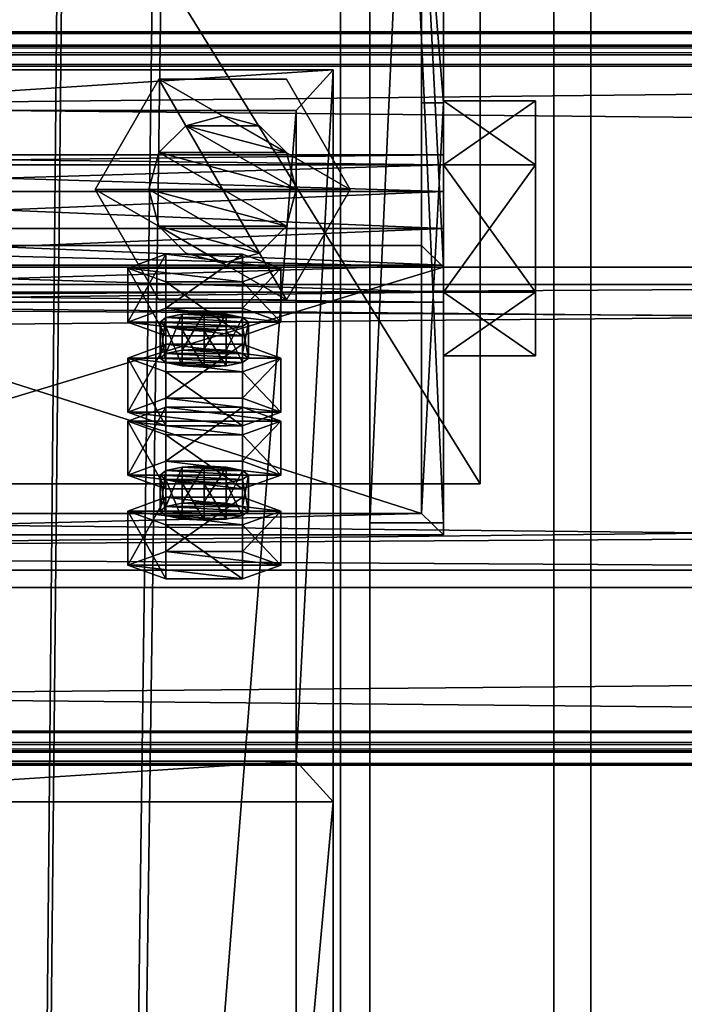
# Model space of a CAD drawing. Header units: millimetres. Extents: x -333 to 67333, y -930 to 39730.
# Tile 453 of 656: x 16702 to 16793, y 15075 to 15208. Entities that reach past the tile are written whole.
import ezdxf

# ---------------------------------------------------------------- set-up
doc = ezdxf.new("R2010")
doc.units = ezdxf.units.MM
for name, color, linetype in [('13', 7, 'Continuous'), ('4', 7, 'Continuous'), ('5', 7, 'Continuous'), ('6', 7, 'Continuous'), ('7', 7, 'Continuous'), ('95', 7, 'Continuous'), ('99', 7, 'Continuous')]:
    doc.layers.add(name, color=color, linetype=linetype)

msp = doc.modelspace()

# ---------------------------------------------------------------- meshes
at = {"layer": '13', "color": 30}
mesh = msp.add_polyface(dxfattribs=at)
corners = [(17300.01, 15203.6, 6663.84), (17300.01, 15131.21, 6648.45), (10500.01, 15131.21, 6648.45), (10500.01, 15203.6, 6663.84), (17300.01, 15172.38, 6454.78), (10500.01, 15172.38, 6454.78), (17300.01, 15111.73, 6441.89), (10500.01, 15111.73, 6441.89), (17300.01, 15109.03, 6454.61), (10500.01, 15109.03, 6454.61), (17300.01, 15107.08, 6454.19), (10500.01, 15107.08, 6454.19), (17300.01, 15110.19, 6439.52), (10500.01, 15110.19, 6439.52), (17300.01, 15174.75, 6453.24), (10500.01, 15174.75, 6453.24), (17300.01, 15133.59, 6646.91), (10500.01, 15133.59, 6646.91), (17300.01, 15202.06, 6661.47), (10500.01, 15202.06, 6661.47), (17300.01, 15204.76, 6648.75), (10500.01, 15204.76, 6648.75), (17300.01, 15206.72, 6649.17), (10500.01, 15206.72, 6649.17)]
mesh.append_faces([[corners[k] for k in face] for face in [(0, 2, 3, 3), (1, 5, 2, 2), (4, 7, 5, 5), (6, 9, 7, 7), (8, 11, 9, 9), (10, 13, 11, 11), (12, 15, 13, 13), (14, 17, 15, 15), (16, 19, 17, 17), (18, 21, 19, 19), (20, 23, 21, 21), (22, 3, 23, 23), (8, 12, 10, 10), (20, 0, 22, 22), (11, 7, 9, 9)]], dxfattribs={"vtx0": -1, "color": 30})
mesh.append_faces([[corners[k] for k in face] for face in [(12, 6, 14, 14), (14, 1, 16, 16), (16, 0, 18, 18), (18, 0, 20, 20), (3, 19, 23, 23), (19, 2, 17, 17), (17, 2, 15, 15), (15, 5, 13, 13), (13, 7, 11, 11)]], dxfattribs={"vtx0": -1, "vtx1": -1, "color": 30})
mesh.append_faces([[corners[k] for k in face] for face in [(12, 8, 6, 6), (14, 6, 4, 4), (14, 4, 1, 1), (16, 1, 0, 0), (19, 3, 2, 2), (15, 2, 5, 5), (13, 5, 7, 7)]], dxfattribs={"vtx0": -1, "vtx2": -1, "vtx3": -1, "color": 30})
mesh.append_faces([[corners[k] for k in face] for face in [(21, 23, 19, 19)]], dxfattribs={"vtx1": -1, "color": 30})
mesh.append_faces([[corners[k] for k in face] for face in [(0, 1, 2, 2), (1, 4, 5, 5), (4, 6, 7, 7), (6, 8, 9, 9), (8, 10, 11, 11), (10, 12, 13, 13), (12, 14, 15, 15), (14, 16, 17, 17), (16, 18, 19, 19), (18, 20, 21, 21), (20, 22, 23, 23), (22, 0, 3, 3)]], dxfattribs={"vtx2": -1, "vtx3": -1, "color": 30})
mesh = msp.add_polyface(dxfattribs=at)
corners = [(22900.01, 15203.6, 6663.84), (22900.01, 15131.21, 6648.45), (16100.01, 15131.21, 6648.45), (16100.01, 15203.6, 6663.84), (22900.01, 15172.38, 6454.78), (16100.01, 15172.38, 6454.78), (22900.01, 15111.73, 6441.89), (16100.01, 15111.73, 6441.89), (22900.01, 15109.03, 6454.61), (16100.01, 15109.03, 6454.61), (22900.01, 15107.08, 6454.19), (16100.01, 15107.08, 6454.19), (22900.01, 15110.19, 6439.52), (16100.01, 15110.19, 6439.52), (22900.01, 15174.75, 6453.24), (16100.01, 15174.75, 6453.24), (22900.01, 15133.59, 6646.91), (16100.01, 15133.59, 6646.91), (22900.01, 15202.06, 6661.47), (16100.01, 15202.06, 6661.47), (22900.01, 15204.76, 6648.75), (16100.01, 15204.76, 6648.75), (22900.01, 15206.72, 6649.17), (16100.01, 15206.72, 6649.17)]
mesh.append_faces([[corners[k] for k in face] for face in [(0, 2, 3, 3), (1, 5, 2, 2), (4, 7, 5, 5), (6, 9, 7, 7), (8, 11, 9, 9), (10, 13, 11, 11), (12, 15, 13, 13), (14, 17, 15, 15), (16, 19, 17, 17), (18, 21, 19, 19), (20, 23, 21, 21), (22, 3, 23, 23), (8, 12, 10, 10), (20, 0, 22, 22), (11, 7, 9, 9)]], dxfattribs={"vtx0": -1, "color": 30})
mesh.append_faces([[corners[k] for k in face] for face in [(12, 6, 14, 14), (14, 1, 16, 16), (16, 0, 18, 18), (18, 0, 20, 20), (3, 19, 23, 23), (19, 2, 17, 17), (17, 2, 15, 15), (15, 5, 13, 13), (13, 7, 11, 11)]], dxfattribs={"vtx0": -1, "vtx1": -1, "color": 30})
mesh.append_faces([[corners[k] for k in face] for face in [(12, 8, 6, 6), (14, 6, 4, 4), (14, 4, 1, 1), (16, 1, 0, 0), (19, 3, 2, 2), (15, 2, 5, 5), (13, 5, 7, 7)]], dxfattribs={"vtx0": -1, "vtx2": -1, "vtx3": -1, "color": 30})
mesh.append_faces([[corners[k] for k in face] for face in [(21, 23, 19, 19)]], dxfattribs={"vtx1": -1, "color": 30})
mesh.append_faces([[corners[k] for k in face] for face in [(0, 1, 2, 2), (1, 4, 5, 5), (4, 6, 7, 7), (6, 8, 9, 9), (8, 10, 11, 11), (10, 12, 13, 13), (12, 14, 15, 15), (14, 16, 17, 17), (16, 18, 19, 19), (18, 20, 21, 21), (20, 22, 23, 23), (22, 0, 3, 3)]], dxfattribs={"vtx2": -1, "vtx3": -1, "color": 30})
at = {"layer": '4', "color": 171}
mesh = msp.add_polyface(dxfattribs=at)
corners = [(16740, 14113.33, 5199.43), (16660, 14113.33, 5199.43), (16660, 15107.66, 3080), (16740, 15107.66, 3080), (16660, 14185.75, 5233.41), (16660, 15196.03, 3080), (16740, 14185.75, 5233.41), (16740, 15196.03, 3080), (16745, 14108.8, 5197.31), (16745, 14190.28, 5235.53), (16745, 15201.55, 3080), (16745, 15102.14, 3080), (16655, 14190.28, 5235.53), (16655, 15201.55, 3080), (16655, 14108.8, 5197.31), (16655, 15102.14, 3080)]
mesh.append_faces([[corners[k] for k in face] for face in [(0, 2, 3, 3), (1, 5, 2, 2), (4, 7, 5, 5), (6, 3, 7, 7), (8, 10, 11, 11), (9, 13, 10, 10), (12, 15, 13, 13), (14, 11, 15, 15)]], dxfattribs={"vtx0": -1, "color": 171})
mesh.append_faces([[corners[k] for k in face] for face in [(9, 6, 12, 12), (6, 8, 0, 0), (0, 8, 1, 1), (12, 4, 14, 14), (4, 12, 6, 6), (14, 1, 8, 8), (11, 3, 15, 15), (3, 10, 7, 7), (7, 10, 5, 5), (15, 2, 13, 13), (2, 15, 3, 3), (13, 5, 10, 10)]], dxfattribs={"vtx0": -1, "vtx1": -1, "color": 171})
mesh.append_faces([[corners[k] for k in face] for face in [(6, 9, 8, 8), (14, 4, 1, 1), (3, 11, 10, 10), (13, 2, 5, 5)]], dxfattribs={"vtx0": -1, "vtx2": -1, "vtx3": -1, "color": 171})
mesh.append_faces([[corners[k] for k in face] for face in [(0, 1, 2, 2), (1, 4, 5, 5), (4, 6, 7, 7), (6, 0, 3, 3), (8, 9, 10, 10), (9, 12, 13, 13), (12, 14, 15, 15), (14, 8, 11, 11)]], dxfattribs={"vtx2": -1, "vtx3": -1, "color": 171})
at = {"layer": '5', "color": 131}
mesh = msp.add_polyface(dxfattribs=at)
corners = [(16746, 9415, 2984), (16654, 9415, 2984), (16654, 19384.97, 2984), (16746, 19384.97, 2984), (16654, 9415, 3076), (16654, 19384.97, 3076), (16746, 9415, 3076), (16746, 19384.97, 3076), (16750, 9415, 2980), (16750, 9415, 3080), (16750, 19384.97, 3080), (16750, 19384.97, 2980), (16650, 9415, 3080), (16650, 19384.97, 3080), (16650, 9415, 2980), (16650, 19384.97, 2980)]
mesh.append_faces([[corners[k] for k in face] for face in [(0, 2, 3, 3), (1, 5, 2, 2), (4, 7, 5, 5), (6, 3, 7, 7), (8, 10, 11, 11), (9, 13, 10, 10), (12, 15, 13, 13), (14, 11, 15, 15)]], dxfattribs={"vtx0": -1, "color": 131})
mesh.append_faces([[corners[k] for k in face] for face in [(9, 6, 12, 12), (6, 8, 0, 0), (0, 8, 1, 1), (12, 4, 14, 14), (4, 12, 6, 6), (14, 1, 8, 8), (11, 3, 15, 15), (3, 10, 7, 7), (7, 10, 5, 5), (15, 2, 13, 13), (2, 15, 3, 3), (13, 5, 10, 10)]], dxfattribs={"vtx0": -1, "vtx1": -1, "color": 131})
mesh.append_faces([[corners[k] for k in face] for face in [(6, 9, 8, 8), (14, 4, 1, 1), (3, 11, 10, 10), (13, 2, 5, 5)]], dxfattribs={"vtx0": -1, "vtx2": -1, "vtx3": -1, "color": 131})
mesh.append_faces([[corners[k] for k in face] for face in [(0, 1, 2, 2), (1, 4, 5, 5), (4, 6, 7, 7), (6, 0, 3, 3), (8, 9, 10, 10), (9, 12, 13, 13), (12, 14, 15, 15), (14, 8, 11, 11)]], dxfattribs={"vtx2": -1, "vtx3": -1, "color": 131})
at = {"layer": '6', "color": 2}
mesh = msp.add_polyface(dxfattribs=at)
corners = [(16780, 19380.14, 7183.53), (16620, 19380.14, 7183.53), (16620, 7954.94, 4755.1), (16780, 7954.94, 4755.1), (16780, 19380.14, 7347.1), (16780, 7921.68, 4911.61), (16620, 19380.14, 7347.1), (16620, 7921.68, 4911.61), (16625, 7953.9, 4759.99), (16775, 7953.9, 4759.99), (16775, 7922.72, 4906.72), (16625, 7922.72, 4906.72), (16775, 19380.14, 7188.64), (16775, 19380.14, 7341.99), (16625, 19380.14, 7188.64), (16625, 19380.14, 7341.99)]
mesh.append_faces([[corners[k] for k in face] for face in [(0, 2, 3, 3), (4, 3, 5, 5), (6, 5, 7, 7), (1, 7, 2, 2), (12, 10, 9, 9), (14, 9, 8, 8), (15, 8, 11, 11), (13, 11, 10, 10)]], dxfattribs={"vtx0": -1, "color": 2})
mesh.append_faces([[corners[k] for k in face] for face in [(2, 8, 3, 3), (8, 7, 11, 11), (11, 7, 10, 10), (3, 9, 5, 5), (9, 3, 8, 8), (5, 10, 7, 7), (0, 12, 1, 1), (12, 4, 13, 13), (13, 4, 15, 15), (1, 14, 6, 6), (14, 1, 12, 12), (6, 15, 4, 4)]], dxfattribs={"vtx0": -1, "vtx1": -1, "color": 2})
mesh.append_faces([[corners[k] for k in face] for face in [(8, 2, 7, 7), (5, 9, 10, 10), (12, 0, 4, 4), (6, 14, 15, 15)]], dxfattribs={"vtx0": -1, "vtx2": -1, "vtx3": -1, "color": 2})
mesh.append_faces([[corners[k] for k in face] for face in [(0, 1, 2, 2), (4, 0, 3, 3), (6, 4, 5, 5), (1, 6, 7, 7), (12, 13, 10, 10), (14, 12, 9, 9), (15, 14, 8, 8), (13, 15, 11, 11)]], dxfattribs={"vtx2": -1, "vtx3": -1, "color": 2})
at = {"layer": '7', "color": 6}
mesh = msp.add_polyface(dxfattribs=at)
corners = [(16640.01, 15138.37, 6624.42), (16760.01, 15138.37, 6624.42), (16760.01, 15174.75, 6453.24), (16640.01, 15174.75, 6453.24), (16760.01, 15197.06, 6636.89), (16760.01, 15233.44, 6465.71), (16757.01, 15197.06, 6636.89), (16757.01, 15233.44, 6465.71), (16757.01, 15141.3, 6625.04), (16757.01, 15177.69, 6453.86), (16643.01, 15141.3, 6625.04), (16643.01, 15177.69, 6453.86), (16643.01, 15197.06, 6636.89), (16643.01, 15233.44, 6465.71), (16640.01, 15197.06, 6636.89), (16640.01, 15233.44, 6465.71)]
mesh.append_faces([[corners[k] for k in face] for face in [(0, 2, 3, 3), (1, 5, 2, 2), (4, 7, 5, 5), (6, 9, 7, 7), (8, 11, 9, 9), (10, 13, 11, 11), (12, 15, 13, 13), (14, 3, 15, 15), (12, 0, 14, 14), (7, 2, 5, 5)]], dxfattribs={"vtx0": -1, "color": 6})
mesh.append_faces([[corners[k] for k in face] for face in [(1, 8, 4, 4), (8, 0, 10, 10), (10, 0, 12, 12), (3, 11, 15, 15), (11, 2, 9, 9), (9, 2, 7, 7)]], dxfattribs={"vtx0": -1, "vtx1": -1, "color": 6})
mesh.append_faces([[corners[k] for k in face] for face in [(8, 1, 0, 0), (11, 3, 2, 2)]], dxfattribs={"vtx0": -1, "vtx2": -1, "vtx3": -1, "color": 6})
mesh.append_faces([[corners[k] for k in face] for face in [(6, 4, 8, 8), (13, 15, 11, 11)]], dxfattribs={"vtx1": -1, "color": 6})
mesh.append_faces([[corners[k] for k in face] for face in [(0, 1, 2, 2), (1, 4, 5, 5), (4, 6, 7, 7), (6, 8, 9, 9), (8, 10, 11, 11), (10, 12, 13, 13), (12, 14, 15, 15), (14, 0, 3, 3)]], dxfattribs={"vtx2": -1, "vtx3": -1, "color": 6})
at = {"layer": '95', "color": 7}
mesh = msp.add_polyface(dxfattribs=at)
corners = [(16640, 15190, 3020), (16640, 15188.66, 3015), (16760, 15188.66, 3015), (16760, 15190, 3020), (16640, 15185, 3011.34), (16760, 15185, 3011.34), (16640, 15180, 3010), (16760, 15180, 3010), (16640, 15175, 3011.34), (16760, 15175, 3011.34), (16640, 15171.34, 3015), (16760, 15171.34, 3015), (16640, 15170, 3020), (16760, 15170, 3020), (16640, 15171.34, 3025), (16760, 15171.34, 3025), (16640, 15175, 3028.66), (16760, 15175, 3028.66), (16640, 15180, 3030), (16760, 15180, 3030), (16640, 15185, 3028.66), (16760, 15185, 3028.66), (16640, 15188.66, 3025), (16760, 15188.66, 3025), (16760, 15197.32, 3020), (16760, 15188.66, 3005), (16772.5, 15188.66, 3005), (16772.5, 15197.32, 3020), (16760, 15171.34, 3005), (16772.5, 15171.34, 3005), (16760, 15162.68, 3020), (16772.5, 15162.68, 3020), (16760, 15171.34, 3035), (16772.5, 15171.34, 3035), (16760, 15188.66, 3035), (16772.5, 15188.66, 3035), (16627.5, 15197.32, 3020), (16627.5, 15188.66, 3005), (16640, 15188.66, 3005), (16640, 15197.32, 3020), (16627.5, 15171.34, 3005), (16640, 15171.34, 3005), (16627.5, 15162.68, 3020), (16640, 15162.68, 3020), (16627.5, 15171.34, 3035), (16640, 15171.34, 3035), (16627.5, 15188.66, 3035), (16640, 15188.66, 3035), (16640, 15330, 3020), (16640, 15328.66, 3015), (16760, 15328.66, 3015), (16760, 15330, 3020), (16640, 15325, 3011.34), (16760, 15325, 3011.34), (16640, 15320, 3010), (16760, 15320, 3010), (16640, 15315, 3011.34), (16760, 15315, 3011.34), (16640, 15311.34, 3015), (16760, 15311.34, 3015), (16640, 15310, 3020), (16760, 15310, 3020), (16640, 15311.34, 3025), (16760, 15311.34, 3025), (16640, 15315, 3028.66), (16760, 15315, 3028.66), (16640, 15320, 3030), (16760, 15320, 3030), (16640, 15325, 3028.66), (16760, 15325, 3028.66), (16640, 15328.66, 3025), (16760, 15328.66, 3025), (16760, 15337.32, 3020), (16760, 15328.66, 3005), (16772.5, 15328.66, 3005), (16772.5, 15337.32, 3020), (16760, 15311.34, 3005), (16772.5, 15311.34, 3005), (16760, 15302.68, 3020), (16772.5, 15302.68, 3020), (16760, 15311.34, 3035), (16772.5, 15311.34, 3035), (16760, 15328.66, 3035), (16772.5, 15328.66, 3035), (16627.5, 15337.32, 3020), (16627.5, 15328.66, 3005), (16640, 15328.66, 3005), (16640, 15337.32, 3020), (16627.5, 15311.34, 3005), (16640, 15311.34, 3005), (16627.5, 15302.68, 3020), (16640, 15302.68, 3020), (16627.5, 15311.34, 3035), (16640, 15311.34, 3035), (16627.5, 15328.66, 3035), (16640, 15328.66, 3035)]
mesh.append_faces([[corners[k] for k in face] for face in [(0, 2, 3, 3), (1, 5, 2, 2), (4, 7, 5, 5), (6, 9, 7, 7), (8, 11, 9, 9), (10, 13, 11, 11), (12, 15, 13, 13), (14, 17, 15, 15), (16, 19, 17, 17), (18, 21, 19, 19), (20, 23, 21, 21), (22, 3, 23, 23), (6, 10, 8, 8), (16, 20, 18, 18), (23, 19, 21, 21), (11, 7, 9, 9), (24, 26, 27, 27), (25, 29, 26, 26), (28, 31, 29, 29), (30, 33, 31, 31), (32, 35, 33, 33), (34, 27, 35, 35), (25, 30, 28, 28), (32, 24, 34, 34), (27, 33, 35, 35), (31, 26, 29, 29), (36, 38, 39, 39), (37, 41, 38, 38), (40, 43, 41, 41), (42, 45, 43, 43), (44, 47, 45, 45), (46, 39, 47, 47), (37, 42, 40, 40), (44, 36, 46, 46), (39, 45, 47, 47), (43, 38, 41, 41), (48, 50, 51, 51), (49, 53, 50, 50), (52, 55, 53, 53), (54, 57, 55, 55), (56, 59, 57, 57), (58, 61, 59, 59), (60, 63, 61, 61), (62, 65, 63, 63), (64, 67, 65, 65), (66, 69, 67, 67), (68, 71, 69, 69), (70, 51, 71, 71), (52, 56, 54, 54), (64, 68, 66, 66), (71, 67, 69, 69), (57, 53, 55, 55), (72, 74, 75, 75), (73, 77, 74, 74), (76, 79, 77, 77), (78, 81, 79, 79), (80, 83, 81, 81), (82, 75, 83, 83), (73, 78, 76, 76), (80, 72, 82, 82), (75, 81, 83, 83), (79, 74, 77, 77), (84, 86, 87, 87), (85, 89, 86, 86), (88, 91, 89, 89), (90, 93, 91, 91), (92, 95, 93, 93), (94, 87, 95, 95), (85, 90, 88, 88), (92, 84, 94, 94), (87, 93, 95, 95), (91, 86, 89, 89)]], dxfattribs={"vtx0": -1, "color": 7})
mesh.append_faces([[corners[k] for k in face] for face in [(10, 1, 12, 12), (12, 0, 14, 14), (14, 22, 16, 16), (19, 23, 17, 17), (17, 3, 15, 15), (15, 2, 13, 13), (13, 5, 11, 11), (30, 24, 32, 32), (33, 26, 31, 31), (42, 36, 44, 44), (45, 38, 43, 43), (56, 52, 58, 58), (58, 49, 60, 60), (60, 48, 62, 62), (62, 70, 64, 64), (67, 71, 65, 65), (65, 51, 63, 63), (63, 51, 61, 61), (61, 53, 59, 59), (59, 53, 57, 57), (78, 72, 80, 80), (81, 74, 79, 79), (90, 84, 92, 92), (93, 86, 91, 91)]], dxfattribs={"vtx0": -1, "vtx1": -1, "color": 7})
mesh.append_faces([[corners[k] for k in face] for face in [(10, 6, 4, 4), (10, 4, 1, 1), (12, 1, 0, 0), (14, 0, 22, 22), (16, 22, 20, 20), (17, 23, 3, 3), (15, 3, 2, 2), (13, 2, 5, 5), (11, 5, 7, 7), (30, 25, 24, 24), (33, 27, 26, 26), (42, 37, 36, 36), (45, 39, 38, 38), (58, 52, 49, 49), (60, 49, 48, 48), (62, 48, 70, 70), (64, 70, 68, 68), (65, 71, 51, 51), (61, 51, 50, 50), (61, 50, 53, 53), (78, 73, 72, 72), (81, 75, 74, 74), (90, 85, 84, 84), (93, 87, 86, 86)]], dxfattribs={"vtx0": -1, "vtx2": -1, "vtx3": -1, "color": 7})
mesh.append_faces([[corners[k] for k in face] for face in [(0, 1, 2, 2), (1, 4, 5, 5), (4, 6, 7, 7), (6, 8, 9, 9), (8, 10, 11, 11), (10, 12, 13, 13), (12, 14, 15, 15), (14, 16, 17, 17), (16, 18, 19, 19), (18, 20, 21, 21), (20, 22, 23, 23), (22, 0, 3, 3), (24, 25, 26, 26), (25, 28, 29, 29), (28, 30, 31, 31), (30, 32, 33, 33), (32, 34, 35, 35), (34, 24, 27, 27), (36, 37, 38, 38), (37, 40, 41, 41), (40, 42, 43, 43), (42, 44, 45, 45), (44, 46, 47, 47), (46, 36, 39, 39), (48, 49, 50, 50), (49, 52, 53, 53), (52, 54, 55, 55), (54, 56, 57, 57), (56, 58, 59, 59), (58, 60, 61, 61), (60, 62, 63, 63), (62, 64, 65, 65), (64, 66, 67, 67), (66, 68, 69, 69), (68, 70, 71, 71), (70, 48, 51, 51), (72, 73, 74, 74), (73, 76, 77, 77), (76, 78, 79, 79), (78, 80, 81, 81), (80, 82, 83, 83), (82, 72, 75, 75), (84, 85, 86, 86), (85, 88, 89, 89), (88, 90, 91, 91), (90, 92, 93, 93), (92, 94, 95, 95), (94, 84, 87, 87)]], dxfattribs={"vtx2": -1, "vtx3": -1, "color": 7})
mesh = msp.add_polyface(dxfattribs=at)
corners = [(16730, 15175.3, 4337.78), (16725, 15176.64, 4337.78), (16725, 15176.64, 4357.78), (16730, 15175.3, 4357.78), (16721.34, 15180.3, 4337.78), (16721.34, 15180.3, 4357.78), (16720, 15185.3, 4337.78), (16720, 15185.3, 4357.78), (16721.34, 15190.3, 4337.78), (16721.34, 15190.3, 4357.78), (16725, 15193.96, 4337.78), (16725, 15193.96, 4357.78), (16730, 15195.3, 4337.78), (16730, 15195.3, 4357.78), (16738.66, 15180.3, 4337.78), (16740, 15185.3, 4337.78), (16738.66, 15190.3, 4337.78), (16738.66, 15190.3, 4357.78), (16740, 15185.3, 4357.78), (16738.66, 15180.3, 4357.78), (16735, 15176.64, 4357.78), (16738.66, 15170.3, 4357.78), (16721.34, 15170.3, 4357.78), (16721.34, 15170.3, 4370.28), (16712.68, 15185.3, 4357.78), (16712.68, 15185.3, 4370.28), (16721.34, 15200.3, 4357.78), (16721.34, 15200.3, 4370.28), (16738.66, 15200.3, 4370.28), (16747.32, 15185.3, 4357.78), (16738.66, 15170.3, 4370.28), (16738.66, 15170.3, 4325.28), (16721.34, 15170.3, 4325.28), (16721.34, 15170.3, 4337.78), (16712.68, 15185.3, 4325.28), (16712.68, 15185.3, 4337.78), (16721.34, 15200.3, 4325.28), (16721.34, 15200.3, 4337.78), (16738.66, 15200.3, 4337.78), (16747.32, 15185.3, 4325.28), (16738.66, 15170.3, 4337.78)]
mesh.append_faces([[corners[k] for k in face] for face in [(0, 2, 3, 3), (1, 5, 2, 2), (4, 7, 5, 5), (6, 9, 7, 7), (8, 11, 9, 9), (10, 13, 11, 11), (0, 4, 1, 1), (5, 3, 2, 2), (22, 25, 23, 23), (24, 27, 25, 25), (26, 28, 27, 27), (21, 24, 22, 22), (25, 30, 23, 23), (32, 35, 33, 33), (34, 37, 35, 35), (36, 38, 37, 37), (31, 34, 32, 32), (35, 40, 33, 33)]], dxfattribs={"vtx0": -1, "color": 7})
mesh.append_faces([[corners[k] for k in face] for face in [(4, 14, 6, 6), (6, 15, 8, 8), (8, 16, 10, 10), (13, 17, 11, 11), (11, 18, 9, 9), (9, 19, 7, 7), (7, 20, 5, 5), (24, 29, 26, 26), (27, 30, 25, 25), (34, 39, 36, 36), (37, 40, 35, 35)]], dxfattribs={"vtx0": -1, "vtx1": -1, "color": 7})
mesh.append_faces([[corners[k] for k in face] for face in [(5, 20, 3, 3)]], dxfattribs={"vtx0": -1, "vtx2": -1, "vtx3": -1, "color": 7})
mesh.append_faces([[corners[k] for k in face] for face in [(0, 1, 2, 2), (1, 4, 5, 5), (4, 6, 7, 7), (6, 8, 9, 9), (8, 10, 11, 11), (10, 12, 13, 13), (21, 22, 23, 23), (22, 24, 25, 25), (24, 26, 27, 27), (31, 32, 33, 33), (32, 34, 35, 35), (34, 36, 37, 37)]], dxfattribs={"vtx2": -1, "vtx3": -1, "color": 7})
mesh = msp.add_polyface(dxfattribs=at)
corners = [(16740, 15185.3, 4337.78), (16738.66, 15180.3, 4337.78), (16738.66, 15180.3, 4357.78), (16740, 15185.3, 4357.78), (16735, 15176.64, 4337.78), (16735, 15176.64, 4357.78), (16730, 15175.3, 4337.78), (16730, 15175.3, 4357.78), (16730, 15195.3, 4337.78), (16735, 15193.96, 4337.78), (16735, 15193.96, 4357.78), (16730, 15195.3, 4357.78), (16738.66, 15190.3, 4337.78), (16738.66, 15190.3, 4357.78), (16721.34, 15180.3, 4337.78), (16720, 15185.3, 4337.78), (16721.34, 15190.3, 4337.78), (16725, 15193.96, 4337.78), (16725, 15193.96, 4357.78), (16721.34, 15190.3, 4357.78), (16720, 15185.3, 4357.78), (16747.32, 15185.3, 4357.78), (16738.66, 15170.3, 4357.78), (16738.66, 15170.3, 4370.28), (16747.32, 15185.3, 4370.28), (16721.34, 15170.3, 4370.28), (16721.34, 15200.3, 4357.78), (16738.66, 15200.3, 4357.78), (16738.66, 15200.3, 4370.28), (16712.68, 15185.3, 4357.78), (16721.34, 15200.3, 4370.28), (16747.32, 15185.3, 4325.28), (16738.66, 15170.3, 4325.28), (16738.66, 15170.3, 4337.78), (16747.32, 15185.3, 4337.78), (16721.34, 15170.3, 4337.78), (16721.34, 15200.3, 4325.28), (16738.66, 15200.3, 4325.28), (16738.66, 15200.3, 4337.78), (16712.68, 15185.3, 4325.28), (16721.34, 15200.3, 4337.78)]
mesh.append_faces([[corners[k] for k in face] for face in [(0, 2, 3, 3), (1, 5, 2, 2), (4, 7, 5, 5), (8, 10, 11, 11), (9, 13, 10, 10), (12, 3, 13, 13), (17, 9, 8, 8), (13, 11, 10, 10), (21, 23, 24, 24), (22, 25, 23, 23), (27, 24, 28, 28), (26, 21, 27, 27), (24, 30, 28, 28), (31, 33, 34, 34), (32, 35, 33, 33), (37, 34, 38, 38), (36, 31, 37, 37), (34, 40, 38, 38)]], dxfattribs={"vtx0": -1, "color": 7})
mesh.append_faces([[corners[k] for k in face] for face in [(14, 6, 4, 4), (14, 4, 1, 1), (15, 1, 0, 0), (16, 0, 12, 12), (17, 12, 9, 9), (18, 13, 3, 3), (19, 3, 2, 2), (20, 2, 5, 5), (29, 22, 21, 21), (30, 24, 23, 23), (39, 32, 31, 31), (40, 34, 33, 33)]], dxfattribs={"vtx0": -1, "vtx2": -1, "vtx3": -1, "color": 7})
mesh.append_faces([[corners[k] for k in face] for face in [(0, 1, 2, 2), (1, 4, 5, 5), (4, 6, 7, 7), (8, 9, 10, 10), (9, 12, 13, 13), (12, 0, 3, 3), (21, 22, 23, 23), (26, 27, 28, 28), (27, 21, 24, 24), (31, 32, 33, 33), (36, 37, 38, 38), (37, 31, 34, 34)]], dxfattribs={"vtx2": -1, "vtx3": -1, "color": 7})
at = {"layer": '95', "color": 20}
mesh = msp.add_polyface(dxfattribs=at)
corners = [(16721.51, 15162.4, 6501.73), (16722.31, 15167.91, 6499.84), (16721.51, 15167.29, 6502.77), (16722.31, 15163.02, 6498.8), (16724.51, 15163.48, 6496.65), (16724.51, 15168.37, 6497.69), (16727.51, 15163.65, 6495.86), (16727.51, 15168.54, 6496.9), (16730.51, 15163.48, 6496.65), (16730.51, 15168.37, 6497.69), (16732.71, 15163.02, 6498.8), (16732.71, 15167.91, 6499.84), (16733.51, 15167.29, 6502.77), (16733.51, 15162.4, 6501.73), (16732.71, 15166.67, 6505.71), (16722.31, 15161.78, 6504.67), (16722.31, 15166.67, 6505.71), (16724.51, 15166.21, 6507.85), (16730.51, 15166.21, 6507.85), (16727.51, 15166.04, 6508.64), (16717.12, 15167.29, 6502.77), (16722.31, 15169.16, 6493.97), (16722.31, 15176.5, 6495.53), (16717.12, 15174.63, 6504.33), (16732.71, 15169.16, 6493.97), (16732.71, 15176.5, 6495.53), (16737.9, 15167.29, 6502.77), (16737.9, 15174.63, 6504.33), (16732.71, 15165.42, 6511.58), (16732.71, 15172.76, 6513.13), (16722.31, 15165.42, 6511.58), (16722.31, 15172.76, 6513.13)]
mesh.append_faces([[corners[k] for k in face] for face in [(0, 1, 2, 2), (3, 5, 1, 1), (4, 7, 5, 5), (6, 9, 7, 7), (8, 11, 9, 9), (10, 12, 11, 11), (13, 14, 12, 12), (15, 2, 16, 16), (17, 18, 19, 19), (9, 5, 7, 7), (20, 22, 23, 23), (21, 25, 22, 22), (24, 27, 25, 25), (26, 29, 27, 27), (28, 31, 29, 29), (30, 23, 31, 31), (21, 26, 24, 24), (28, 20, 30, 30), (23, 29, 31, 31), (27, 22, 25, 25)]], dxfattribs={"vtx0": -1, "color": 20})
mesh.append_faces([[corners[k] for k in face] for face in [(18, 16, 14, 14), (14, 2, 12, 12), (12, 1, 11, 11), (11, 5, 9, 9), (26, 20, 28, 28), (29, 23, 27, 27)]], dxfattribs={"vtx0": -1, "vtx1": -1, "color": 20})
mesh.append_faces([[corners[k] for k in face] for face in [(18, 17, 16, 16), (14, 16, 2, 2), (12, 2, 1, 1), (11, 1, 5, 5), (26, 21, 20, 20), (27, 23, 22, 22)]], dxfattribs={"vtx0": -1, "vtx2": -1, "vtx3": -1, "color": 20})
mesh.append_faces([[corners[k] for k in face] for face in [(3, 4, 5, 5), (4, 6, 7, 7), (6, 8, 9, 9), (8, 10, 11, 11), (20, 21, 22, 22), (21, 24, 25, 25), (24, 26, 27, 27), (26, 28, 29, 29), (28, 30, 31, 31), (30, 20, 23, 23)]], dxfattribs={"vtx2": -1, "vtx3": -1, "color": 20})
mesh = msp.add_polyface(dxfattribs=at)
corners = [(16737.9, 15153.84, 6602.15), (16717.12, 15153.84, 6602.15), (16722.31, 15155.71, 6593.34), (16732.71, 15155.71, 6593.34), (16721.51, 15162.4, 6501.73), (16722.31, 15163.02, 6498.8), (16722.31, 15167.91, 6499.84), (16732.71, 15163.02, 6498.8), (16733.51, 15162.4, 6501.73), (16733.51, 15167.29, 6502.77), (16732.71, 15161.78, 6504.67), (16732.71, 15166.67, 6505.71), (16730.51, 15161.32, 6506.82), (16730.51, 15166.21, 6507.85), (16727.51, 15161.15, 6507.6), (16727.51, 15166.04, 6508.64), (16724.51, 15161.32, 6506.82), (16724.51, 15166.21, 6507.85), (16722.31, 15161.78, 6504.67), (16722.31, 15166.67, 6505.71), (16721.51, 15167.29, 6502.77), (16724.51, 15163.48, 6496.65), (16730.51, 15163.48, 6496.65), (16727.51, 15163.65, 6495.86), (16717.12, 15155.06, 6500.17), (16722.31, 15156.94, 6491.37), (16722.31, 15164.27, 6492.93), (16717.12, 15162.4, 6501.73), (16732.71, 15156.94, 6491.37), (16732.71, 15164.27, 6492.93), (16737.9, 15155.06, 6500.17), (16737.9, 15162.4, 6501.73), (16732.71, 15153.19, 6508.98), (16732.71, 15160.53, 6510.54), (16722.31, 15153.19, 6508.98), (16722.31, 15160.53, 6510.54)]
mesh.append_faces([[corners[k] for k in face] for face in [(0, 2, 3, 3), (10, 13, 11, 11), (12, 15, 13, 13), (14, 17, 15, 15), (16, 19, 17, 17), (21, 22, 23, 23), (12, 16, 14, 14), (24, 26, 27, 27), (25, 29, 26, 26), (28, 31, 29, 29), (30, 33, 31, 31), (32, 35, 33, 33), (34, 27, 35, 35), (25, 30, 28, 28), (27, 33, 35, 35), (31, 26, 29, 29)]], dxfattribs={"vtx0": -1, "color": 20})
mesh.append_faces([[corners[k] for k in face] for face in [(22, 21, 7, 7), (7, 5, 8, 8), (8, 4, 10, 10), (10, 18, 12, 12), (33, 27, 31, 31)]], dxfattribs={"vtx0": -1, "vtx1": -1, "color": 20})
mesh.append_faces([[corners[k] for k in face] for face in [(0, 1, 2, 2), (7, 21, 5, 5), (8, 5, 4, 4), (10, 4, 18, 18), (12, 18, 16, 16), (30, 25, 24, 24), (31, 27, 26, 26)]], dxfattribs={"vtx0": -1, "vtx2": -1, "vtx3": -1, "color": 20})
mesh.append_faces([[corners[k] for k in face] for face in [(4, 5, 6, 6), (7, 8, 9, 9), (8, 10, 11, 11), (10, 12, 13, 13), (12, 14, 15, 15), (14, 16, 17, 17), (16, 18, 19, 19), (18, 4, 20, 20), (24, 25, 26, 26), (25, 28, 29, 29), (28, 30, 31, 31), (30, 32, 33, 33), (32, 34, 35, 35), (34, 24, 27, 27)]], dxfattribs={"vtx2": -1, "vtx3": -1, "color": 20})
mesh = msp.add_polyface(dxfattribs=at)
corners = [(16721.51, 15141.61, 6599.55), (16722.31, 15147.12, 6597.65), (16721.51, 15146.5, 6600.59), (16722.31, 15142.23, 6596.61), (16724.51, 15142.69, 6594.46), (16724.51, 15147.58, 6595.5), (16727.51, 15142.86, 6593.68), (16727.51, 15147.75, 6594.72), (16730.51, 15142.69, 6594.46), (16730.51, 15147.58, 6595.5), (16732.71, 15142.23, 6596.61), (16732.71, 15147.12, 6597.65), (16733.51, 15146.5, 6600.59), (16733.51, 15141.61, 6599.55), (16732.71, 15145.88, 6603.52), (16722.31, 15140.99, 6602.48), (16722.31, 15145.88, 6603.52), (16724.51, 15145.42, 6605.67), (16730.51, 15145.42, 6605.67), (16727.51, 15145.25, 6606.46), (16717.12, 15146.5, 6600.59), (16722.31, 15148.37, 6591.78), (16722.31, 15155.71, 6593.34), (16717.12, 15153.84, 6602.15), (16732.71, 15148.37, 6591.78), (16732.71, 15155.71, 6593.34), (16737.9, 15146.5, 6600.59), (16737.9, 15153.84, 6602.15), (16732.71, 15144.63, 6609.39), (16732.71, 15151.97, 6610.95), (16722.31, 15144.63, 6609.39), (16722.31, 15151.97, 6610.95), (16737.9, 15155.06, 6500.17), (16717.12, 15155.06, 6500.17), (16732.71, 15153.19, 6508.98), (16722.31, 15153.19, 6508.98)]
mesh.append_faces([[corners[k] for k in face] for face in [(0, 1, 2, 2), (3, 5, 1, 1), (4, 7, 5, 5), (6, 9, 7, 7), (8, 11, 9, 9), (10, 12, 11, 11), (13, 14, 12, 12), (15, 2, 16, 16), (17, 18, 19, 19), (9, 5, 7, 7), (20, 22, 23, 23), (21, 25, 22, 22), (24, 27, 25, 25), (26, 29, 27, 27), (28, 31, 29, 29), (30, 23, 31, 31), (21, 26, 24, 24), (28, 20, 30, 30), (23, 29, 31, 31), (34, 33, 35, 35)]], dxfattribs={"vtx0": -1, "color": 20})
mesh.append_faces([[corners[k] for k in face] for face in [(18, 16, 14, 14), (14, 2, 12, 12), (12, 1, 11, 11), (11, 5, 9, 9), (26, 20, 28, 28), (29, 23, 27, 27), (32, 33, 34, 34)]], dxfattribs={"vtx0": -1, "vtx1": -1, "color": 20})
mesh.append_faces([[corners[k] for k in face] for face in [(18, 17, 16, 16), (14, 16, 2, 2), (12, 2, 1, 1), (11, 1, 5, 5), (26, 21, 20, 20)]], dxfattribs={"vtx0": -1, "vtx2": -1, "vtx3": -1, "color": 20})
mesh.append_faces([[corners[k] for k in face] for face in [(3, 4, 5, 5), (4, 6, 7, 7), (6, 8, 9, 9), (8, 10, 11, 11), (20, 21, 22, 22), (21, 24, 25, 25), (24, 26, 27, 27), (26, 28, 29, 29), (28, 30, 31, 31), (30, 20, 23, 23)]], dxfattribs={"vtx2": -1, "vtx3": -1, "color": 20})
mesh = msp.add_polyface(dxfattribs=at)
corners = [(16721.51, 15141.61, 6599.55), (16722.31, 15142.23, 6596.61), (16722.31, 15147.12, 6597.65), (16732.71, 15142.23, 6596.61), (16733.51, 15141.61, 6599.55), (16733.51, 15146.5, 6600.59), (16732.71, 15140.99, 6602.48), (16732.71, 15145.88, 6603.52), (16730.51, 15140.53, 6604.63), (16730.51, 15145.42, 6605.67), (16727.51, 15140.36, 6605.42), (16727.51, 15145.25, 6606.46), (16724.51, 15140.53, 6604.63), (16724.51, 15145.42, 6605.67), (16722.31, 15140.99, 6602.48), (16722.31, 15145.88, 6603.52), (16721.51, 15146.5, 6600.59), (16724.51, 15142.69, 6594.46), (16730.51, 15142.69, 6594.46), (16727.51, 15142.86, 6593.68), (16717.12, 15134.27, 6597.99), (16722.31, 15136.14, 6589.18), (16722.31, 15143.48, 6590.74), (16717.12, 15141.61, 6599.55), (16732.71, 15136.14, 6589.18), (16732.71, 15143.48, 6590.74), (16737.9, 15134.27, 6597.99), (16737.9, 15141.61, 6599.55), (16732.71, 15132.4, 6606.79), (16732.71, 15139.74, 6608.35), (16722.31, 15132.4, 6606.79), (16722.31, 15139.74, 6608.35)]
mesh.append_faces([[corners[k] for k in face] for face in [(6, 9, 7, 7), (8, 11, 9, 9), (10, 13, 11, 11), (12, 15, 13, 13), (17, 18, 19, 19), (8, 12, 10, 10), (20, 22, 23, 23), (21, 25, 22, 22), (24, 27, 25, 25), (26, 29, 27, 27), (28, 31, 29, 29), (30, 23, 31, 31), (21, 26, 24, 24), (28, 20, 30, 30), (23, 29, 31, 31), (27, 22, 25, 25)]], dxfattribs={"vtx0": -1, "color": 20})
mesh.append_faces([[corners[k] for k in face] for face in [(18, 17, 3, 3), (3, 1, 4, 4), (4, 0, 6, 6), (6, 14, 8, 8), (26, 20, 28, 28), (29, 23, 27, 27)]], dxfattribs={"vtx0": -1, "vtx1": -1, "color": 20})
mesh.append_faces([[corners[k] for k in face] for face in [(3, 17, 1, 1), (4, 1, 0, 0), (6, 0, 14, 14), (8, 14, 12, 12), (26, 21, 20, 20), (27, 23, 22, 22)]], dxfattribs={"vtx0": -1, "vtx2": -1, "vtx3": -1, "color": 20})
mesh.append_faces([[corners[k] for k in face] for face in [(0, 1, 2, 2), (3, 4, 5, 5), (4, 6, 7, 7), (6, 8, 9, 9), (8, 10, 11, 11), (10, 12, 13, 13), (12, 14, 15, 15), (14, 0, 16, 16), (20, 21, 22, 22), (21, 24, 25, 25), (24, 26, 27, 27), (26, 28, 29, 29), (28, 30, 31, 31), (30, 20, 23, 23)]], dxfattribs={"vtx2": -1, "vtx3": -1, "color": 20})
at = {"layer": '99', "color": 7}
mesh = msp.add_polyface(dxfattribs=at)
corners = [(16750, 15360, 3060), (16750, 15140, 3060), (16750, 15140, 2980), (16750, 15360, 2980), (16760, 15140, 3060), (16760, 15140, 2980), (16760, 15360, 3060), (16760, 15360, 2980)]
mesh.append_faces([[corners[k] for k in face] for face in [(0, 2, 3, 3), (1, 5, 2, 2), (4, 7, 5, 5), (6, 3, 7, 7), (1, 6, 4, 4), (3, 5, 7, 7)]], dxfattribs={"vtx0": -1, "color": 7})
mesh.append_faces([[corners[k] for k in face] for face in [(0, 1, 2, 2), (1, 4, 5, 5), (4, 6, 7, 7), (6, 0, 3, 3), (1, 0, 6, 6), (3, 2, 5, 5)]], dxfattribs={"vtx2": -1, "vtx3": -1, "color": 7})
mesh = msp.add_polyface(dxfattribs=at)
corners = [(16635, 15355.3, 4347.78), (16765, 15355.3, 4347.78), (16765, 15145.3, 4347.78), (16635, 15145.3, 4347.78), (16765, 15355.3, 4337.78), (16765, 15145.3, 4337.78), (16635, 15355.3, 4337.78), (16635, 15145.3, 4337.78)]
mesh.append_faces([[corners[k] for k in face] for face in [(0, 2, 3, 3), (1, 5, 2, 2), (4, 7, 5, 5), (6, 3, 7, 7), (1, 6, 4, 4), (3, 5, 7, 7)]], dxfattribs={"vtx0": -1, "color": 7})
mesh.append_faces([[corners[k] for k in face] for face in [(0, 1, 2, 2), (1, 4, 5, 5), (4, 6, 7, 7), (6, 0, 3, 3), (1, 0, 6, 6), (3, 2, 5, 5)]], dxfattribs={"vtx2": -1, "vtx3": -1, "color": 7})
mesh = msp.add_polyface(dxfattribs=at)
corners = [(16635, 15355.3, 4357.78), (16765, 15355.3, 4357.78), (16765, 15145.3, 4357.78), (16635, 15145.3, 4357.78), (16765, 15355.3, 4347.78), (16765, 15145.3, 4347.78), (16635, 15355.3, 4347.78), (16635, 15145.3, 4347.78)]
mesh.append_faces([[corners[k] for k in face] for face in [(0, 2, 3, 3), (1, 5, 2, 2), (4, 7, 5, 5), (6, 3, 7, 7), (1, 6, 4, 4), (3, 5, 7, 7)]], dxfattribs={"vtx0": -1, "color": 7})
mesh.append_faces([[corners[k] for k in face] for face in [(0, 1, 2, 2), (1, 4, 5, 5), (4, 6, 7, 7), (6, 0, 3, 3), (1, 0, 6, 6), (3, 2, 5, 5)]], dxfattribs={"vtx2": -1, "vtx3": -1, "color": 7})

doc.saveas('drawing.dxf')
